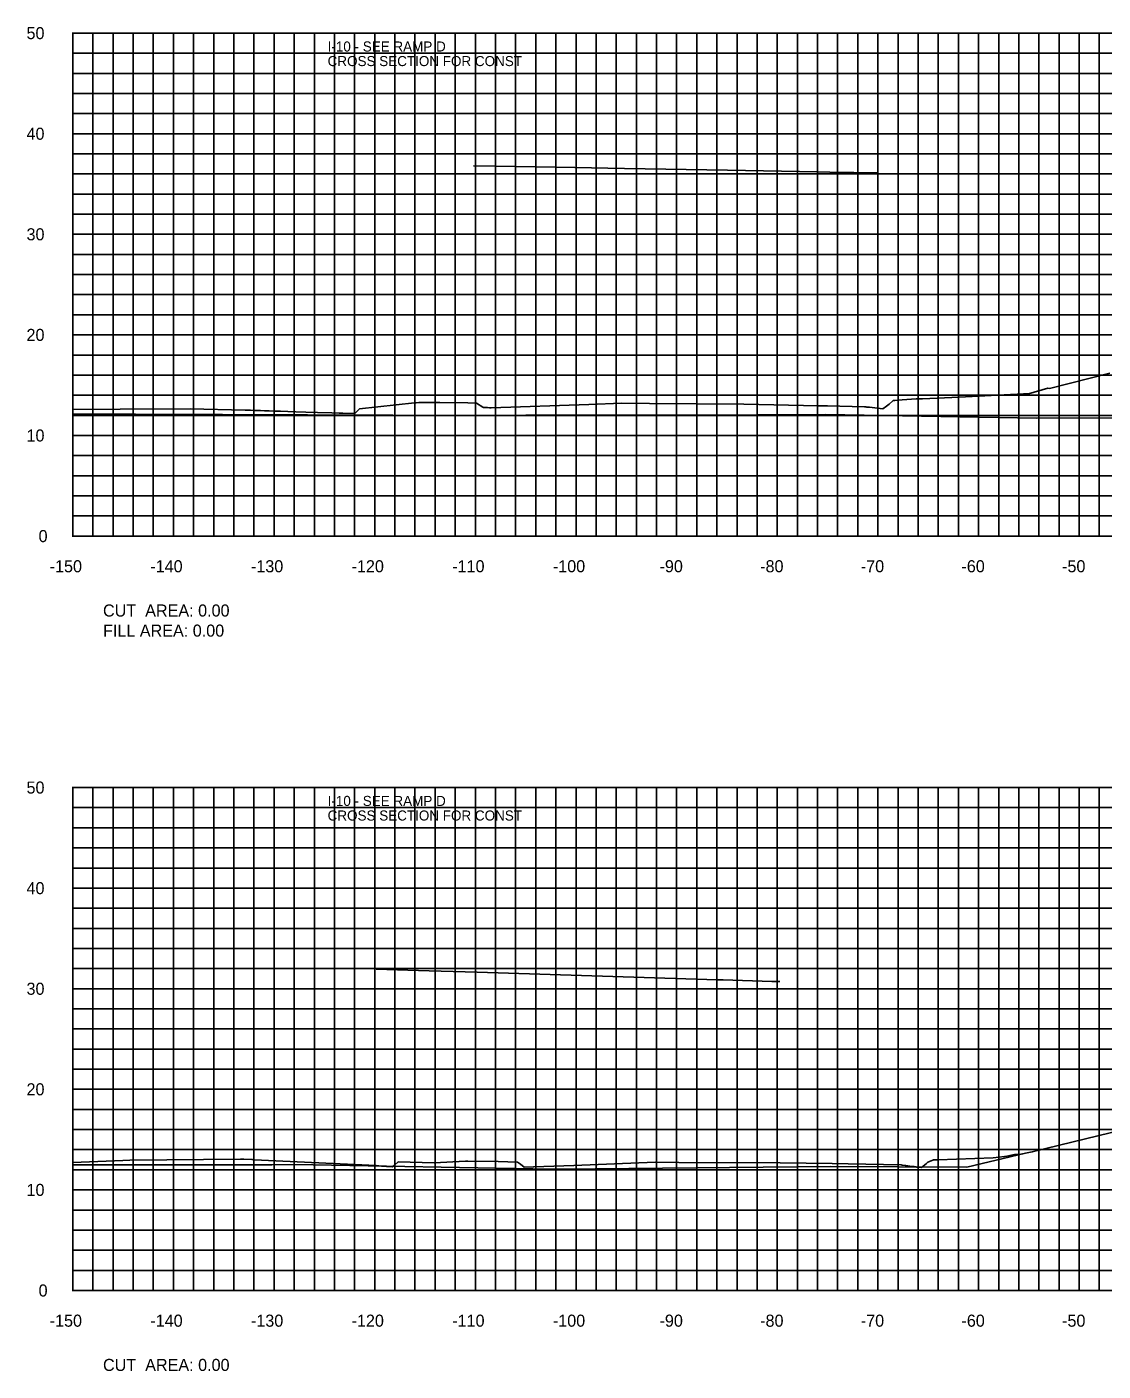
# Model space of a CAD drawing. Extents: x 1800880 to 1818864, y 245271 to 250560.
# Drawn here: x 1809616.4 to 1809723.4, y 250091.4 to 250225 of the extents above; entities that cross this region are included whole.
import ezdxf

# ---------------------------------------------------------------- set-up
doc = ezdxf.new("R2010")
doc.units = 0
for name, color, linetype in [('33', 7, 'Continuous'), ('CL-CNST', 7, 'Continuous'), ('DESIGN - DRAINAGE - Bridges', 7, 'Continuous'), ('DRAINAGETXT', 7, 'Continuous'), ('EPTEXT', 7, 'Continuous'), ('Level 46', 7, 'Continuous'), ('Level 62', 7, 'Continuous')]:
    doc.layers.add(name, color=color, linetype=linetype)

msp = doc.modelspace()

# ---------------------------------------------------------------- linework, layer by layer
at = {"layer": 'CL-CNST'}
for points in [[(1809621, 250187.01), (1809625.7, 250187.05), (1809632.67, 250187.08), (1809638.12, 250186.95), (1809638.37, 250186.94), (1809638.64, 250186.93), (1809638.94, 250186.92), (1809639.27, 250186.91), (1809639.64, 250186.9), (1809640.05, 250186.89), (1809640.52, 250186.87), (1809641.04, 250186.86), (1809641.65, 250186.84), (1809642.35, 250186.82), (1809643.17, 250186.79), (1809644.14, 250186.76), (1809645.31, 250186.72), (1809646.75, 250186.68), (1809647.48, 250186.65), (1809647.54, 250186.65), (1809647.65, 250186.65), (1809647.74, 250186.65), (1809647.82, 250186.64), (1809649.03, 250186.6), (1809649.19, 250186.77), (1809649.49, 250187.08), (1809654.96, 250187.68), (1809655.13, 250187.69), (1809655.39, 250187.72), (1809655.48, 250187.72), (1809656.7, 250187.7), (1809657.14, 250187.7), (1809657.46, 250187.7), (1809660.25, 250187.67), (1809661.11, 250187.65), (1809661.73, 250187.26), (1809661.78, 250187.22), (1809661.94, 250187.22), (1809661.95, 250187.22), (1809661.97, 250187.22), (1809661.99, 250187.21), (1809662.03, 250187.21), (1809662.07, 250187.21), (1809662.13, 250187.2), (1809662.22, 250187.2), (1809662.39, 250187.18), (1809662.56, 250187.17), (1809672.27, 250187.52), (1809675.54, 250187.63), (1809678.29, 250187.61), (1809687.68, 250187.55), (1809695.08, 250187.39), (1809696, 250187.37), (1809699.68, 250187.29), (1809699.71, 250187.28), (1809699.81, 250187.27), (1809699.91, 250187.26), (1809700, 250187.25), (1809700.08, 250187.25), (1809700.15, 250187.24), (1809701.5, 250187.07), (1809701.86, 250187.35), (1809702.12, 250187.54), (1809702.47, 250187.86), (1809702.52, 250187.9), (1809702.64, 250187.91), (1809702.67, 250187.91), (1809702.94, 250187.94), (1809704.79, 250188.07), (1809704.87, 250188.07), (1809705.28, 250188.07), (1809705.43, 250188.08), (1809709.07, 250188.24), (1809715.46, 250188.57), (1809715.79, 250188.56), (1809715.95, 250188.56), (1809717.9, 250189.12), (1809718.05, 250189.11), (1809724.06, 250190.61)], [(1809621, 250112.16), (1809625.98, 250112.36), (1809626.66, 250112.39), (1809637.66, 250112.47), (1809638, 250112.47), (1809638.8, 250112.44), (1809638.84, 250112.44), (1809639.02, 250112.43), (1809651.14, 250111.86), (1809651.68, 250111.8), (1809652.16, 250111.77), (1809652.78, 250111.71), (1809653.01, 250111.93), (1809653.32, 250112.21), (1809656.89, 250112.13), (1809660.02, 250112.3), (1809660.26, 250112.3), (1809663.28, 250112.25), (1809665.19, 250112.19), (1809665.47, 250111.99), (1809665.86, 250111.7), (1809666.79, 250111.71), (1809666.81, 250111.71), (1809670.78, 250111.86), (1809678.86, 250112.18), (1809681.22, 250112.17), (1809691.29, 250112.13), (1809696.47, 250112.04), (1809698.06, 250112.01), (1809703.3, 250111.92), (1809703.42, 250111.9), (1809703.74, 250111.85), (1809703.82, 250111.83), (1809703.98, 250111.82), (1809704.16, 250111.79), (1809704.29, 250111.77), (1809704.4, 250111.76), (1809704.49, 250111.75), (1809704.57, 250111.74), (1809704.63, 250111.73), (1809704.68, 250111.72), (1809704.73, 250111.72), (1809704.77, 250111.71), (1809704.8, 250111.71), (1809704.83, 250111.7), (1809704.86, 250111.7), (1809705.34, 250111.65), (1809705.84, 250112.06), (1809705.91, 250112.12), (1809705.97, 250112.2), (1809706.45, 250112.4), (1809706.53, 250112.42), (1809707, 250112.41), (1809712.45, 250112.61), (1809713.59, 250112.74), (1809713.81, 250112.77), (1809714.57, 250112.94), (1809715.03, 250112.94), (1809716.33, 250113.21), (1809726.79, 250115.75)]]:
    msp.add_lwpolyline(points, dxfattribs=at)
at = {"layer": 'DESIGN - DRAINAGE - Bridges'}
for p, q in [((1809620.94, 250224.43), (1809621, 250224.43)), ((1809621, 250174.43), (1809621, 250224.43)), ((1809620.94, 250214.43), (1809621, 250214.43)), ((1809620.94, 250204.43), (1809621, 250204.43)), ((1809620.94, 250194.43), (1809621, 250194.43)), ((1809620.94, 250184.43), (1809621, 250184.43)), ((1809620.94, 250174.43), (1809621, 250174.43)), ((1809621, 250174.43), (1809921, 250174.43)), ((1809621, 250174.37), (1809621, 250174.43)), ((1809631, 250174.37), (1809631, 250174.43)), ((1809641, 250174.37), (1809641, 250174.43)), ((1809651, 250174.37), (1809651, 250174.43)), ((1809661, 250174.37), (1809661, 250174.43)), ((1809671, 250174.37), (1809671, 250174.43)), ((1809681, 250174.37), (1809681, 250174.43)), ((1809691, 250174.37), (1809691, 250174.43)), ((1809701, 250174.37), (1809701, 250174.43)), ((1809711, 250174.37), (1809711, 250174.43)), ((1809721, 250174.37), (1809721, 250174.43)), ((1809620.94, 250149.43), (1809621, 250149.43)), ((1809621, 250099.43), (1809621, 250149.43)), ((1809620.94, 250139.43), (1809621, 250139.43)), ((1809620.94, 250129.43), (1809621, 250129.43)), ((1809620.94, 250119.43), (1809621, 250119.43)), ((1809620.94, 250109.43), (1809621, 250109.43)), ((1809620.94, 250099.43), (1809621, 250099.43)), ((1809621, 250099.43), (1809921, 250099.43)), ((1809621, 250099.37), (1809621, 250099.43)), ((1809631, 250099.37), (1809631, 250099.43)), ((1809641, 250099.37), (1809641, 250099.43)), ((1809651, 250099.37), (1809651, 250099.43)), ((1809661, 250099.37), (1809661, 250099.43)), ((1809671, 250099.37), (1809671, 250099.43)), ((1809681, 250099.37), (1809681, 250099.43)), ((1809691, 250099.37), (1809691, 250099.43)), ((1809701, 250099.37), (1809701, 250099.43)), ((1809711, 250099.37), (1809711, 250099.43)), ((1809721, 250099.37), (1809721, 250099.43))]:
    msp.add_line(p, q, dxfattribs=at)
at = {"layer": 'Level 46'}
for p, q in [((1809621, 250224.43), (1809921, 250224.43)), ((1809621, 250174.43), (1809621, 250224.43)), ((1809623, 250174.43), (1809623, 250224.43)), ((1809625, 250174.43), (1809625, 250224.43)), ((1809627, 250174.43), (1809627, 250224.43)), ((1809629, 250174.43), (1809629, 250224.43)), ((1809631, 250174.43), (1809631, 250224.43)), ((1809633, 250174.43), (1809633, 250224.43)), ((1809635, 250174.43), (1809635, 250224.43)), ((1809637, 250174.43), (1809637, 250224.43)), ((1809639, 250174.43), (1809639, 250224.43)), ((1809641, 250174.43), (1809641, 250224.43)), ((1809643, 250174.43), (1809643, 250224.43)), ((1809645, 250174.43), (1809645, 250224.43)), ((1809647, 250174.43), (1809647, 250224.43)), ((1809649, 250174.43), (1809649, 250224.43)), ((1809651, 250174.43), (1809651, 250224.43)), ((1809653, 250174.43), (1809653, 250224.43)), ((1809655, 250174.43), (1809655, 250224.43)), ((1809657, 250174.43), (1809657, 250224.43)), ((1809659, 250174.43), (1809659, 250224.43)), ((1809661, 250174.43), (1809661, 250224.43)), ((1809663, 250174.43), (1809663, 250224.43)), ((1809665, 250174.43), (1809665, 250224.43)), ((1809667, 250174.43), (1809667, 250224.43)), ((1809669, 250174.43), (1809669, 250224.43)), ((1809671, 250174.43), (1809671, 250224.43)), ((1809673, 250174.43), (1809673, 250224.43)), ((1809675, 250174.43), (1809675, 250224.43)), ((1809677, 250174.43), (1809677, 250224.43)), ((1809679, 250174.43), (1809679, 250224.43)), ((1809681, 250174.43), (1809681, 250224.43)), ((1809683, 250174.43), (1809683, 250224.43)), ((1809685, 250174.43), (1809685, 250224.43)), ((1809687, 250174.43), (1809687, 250224.43)), ((1809689, 250174.43), (1809689, 250224.43)), ((1809691, 250174.43), (1809691, 250224.43)), ((1809693, 250174.43), (1809693, 250224.43)), ((1809695, 250174.43), (1809695, 250224.43)), ((1809697, 250174.43), (1809697, 250224.43)), ((1809699, 250174.43), (1809699, 250224.43)), ((1809701, 250174.43), (1809701, 250224.43)), ((1809703, 250174.43), (1809703, 250224.43)), ((1809705, 250174.43), (1809705, 250224.43)), ((1809707, 250174.43), (1809707, 250224.43)), ((1809709, 250174.43), (1809709, 250224.43)), ((1809711, 250174.43), (1809711, 250224.43)), ((1809713, 250174.43), (1809713, 250224.43)), ((1809715, 250174.43), (1809715, 250224.43)), ((1809717, 250174.43), (1809717, 250224.43)), ((1809719, 250174.43), (1809719, 250224.43)), ((1809721, 250174.43), (1809721, 250224.43)), ((1809723, 250174.43), (1809723, 250224.43)), ((1809621, 250222.43), (1809921, 250222.43)), ((1809621, 250220.43), (1809921, 250220.43)), ((1809621, 250218.43), (1809921, 250218.43)), ((1809621, 250216.43), (1809921, 250216.43)), ((1809621, 250214.43), (1809921, 250214.43)), ((1809621, 250212.43), (1809921, 250212.43)), ((1809621, 250210.43), (1809921, 250210.43)), ((1809621, 250208.43), (1809921, 250208.43)), ((1809621, 250206.43), (1809921, 250206.43)), ((1809621, 250204.43), (1809921, 250204.43)), ((1809621, 250202.43), (1809921, 250202.43)), ((1809621, 250200.43), (1809921, 250200.43)), ((1809621, 250198.43), (1809921, 250198.43)), ((1809621, 250196.43), (1809921, 250196.43)), ((1809621, 250194.43), (1809921, 250194.43)), ((1809621, 250192.43), (1809921, 250192.43)), ((1809621, 250190.43), (1809921, 250190.43)), ((1809621, 250188.43), (1809921, 250188.43)), ((1809621, 250186.43), (1809921, 250186.43)), ((1809621, 250184.43), (1809921, 250184.43)), ((1809621, 250182.43), (1809921, 250182.43)), ((1809621, 250180.43), (1809921, 250180.43)), ((1809621, 250178.43), (1809921, 250178.43)), ((1809621, 250176.43), (1809921, 250176.43)), ((1809621, 250174.43), (1809921, 250174.43)), ((1809621, 250149.43), (1809921, 250149.43)), ((1809621, 250099.43), (1809621, 250149.43)), ((1809623, 250099.43), (1809623, 250149.43)), ((1809625, 250099.43), (1809625, 250149.43)), ((1809627, 250099.43), (1809627, 250149.43)), ((1809629, 250099.43), (1809629, 250149.43)), ((1809631, 250099.43), (1809631, 250149.43)), ((1809633, 250099.43), (1809633, 250149.43)), ((1809635, 250099.43), (1809635, 250149.43)), ((1809637, 250099.43), (1809637, 250149.43)), ((1809639, 250099.43), (1809639, 250149.43)), ((1809641, 250099.43), (1809641, 250149.43)), ((1809643, 250099.43), (1809643, 250149.43)), ((1809645, 250099.43), (1809645, 250149.43)), ((1809647, 250099.43), (1809647, 250149.43)), ((1809649, 250099.43), (1809649, 250149.43)), ((1809651, 250099.43), (1809651, 250149.43)), ((1809653, 250099.43), (1809653, 250149.43)), ((1809655, 250099.43), (1809655, 250149.43)), ((1809657, 250099.43), (1809657, 250149.43)), ((1809659, 250099.43), (1809659, 250149.43)), ((1809661, 250099.43), (1809661, 250149.43)), ((1809663, 250099.43), (1809663, 250149.43)), ((1809665, 250099.43), (1809665, 250149.43)), ((1809667, 250099.43), (1809667, 250149.43)), ((1809669, 250099.43), (1809669, 250149.43)), ((1809671, 250099.43), (1809671, 250149.43)), ((1809673, 250099.43), (1809673, 250149.43)), ((1809675, 250099.43), (1809675, 250149.43)), ((1809677, 250099.43), (1809677, 250149.43)), ((1809679, 250099.43), (1809679, 250149.43)), ((1809681, 250099.43), (1809681, 250149.43)), ((1809683, 250099.43), (1809683, 250149.43)), ((1809685, 250099.43), (1809685, 250149.43)), ((1809687, 250099.43), (1809687, 250149.43)), ((1809689, 250099.43), (1809689, 250149.43)), ((1809691, 250099.43), (1809691, 250149.43)), ((1809693, 250099.43), (1809693, 250149.43)), ((1809695, 250099.43), (1809695, 250149.43)), ((1809697, 250099.43), (1809697, 250149.43)), ((1809699, 250099.43), (1809699, 250149.43)), ((1809701, 250099.43), (1809701, 250149.43)), ((1809703, 250099.43), (1809703, 250149.43)), ((1809705, 250099.43), (1809705, 250149.43)), ((1809707, 250099.43), (1809707, 250149.43)), ((1809709, 250099.43), (1809709, 250149.43)), ((1809711, 250099.43), (1809711, 250149.43)), ((1809713, 250099.43), (1809713, 250149.43)), ((1809715, 250099.43), (1809715, 250149.43)), ((1809717, 250099.43), (1809717, 250149.43)), ((1809719, 250099.43), (1809719, 250149.43)), ((1809721, 250099.43), (1809721, 250149.43)), ((1809723, 250099.43), (1809723, 250149.43)), ((1809621, 250147.43), (1809921, 250147.43)), ((1809621, 250145.43), (1809921, 250145.43)), ((1809621, 250143.43), (1809921, 250143.43)), ((1809621, 250141.43), (1809921, 250141.43)), ((1809621, 250139.43), (1809921, 250139.43)), ((1809621, 250137.43), (1809921, 250137.43)), ((1809621, 250135.43), (1809921, 250135.43)), ((1809621, 250133.43), (1809921, 250133.43)), ((1809621, 250131.43), (1809921, 250131.43)), ((1809621, 250129.43), (1809921, 250129.43)), ((1809621, 250127.43), (1809921, 250127.43)), ((1809621, 250125.43), (1809921, 250125.43)), ((1809621, 250123.43), (1809921, 250123.43)), ((1809621, 250121.43), (1809921, 250121.43)), ((1809621, 250119.43), (1809921, 250119.43)), ((1809621, 250117.43), (1809921, 250117.43)), ((1809621, 250115.43), (1809921, 250115.43)), ((1809621, 250113.43), (1809921, 250113.43)), ((1809621, 250111.43), (1809921, 250111.43)), ((1809621, 250109.43), (1809921, 250109.43)), ((1809621, 250107.43), (1809921, 250107.43)), ((1809621, 250105.43), (1809921, 250105.43)), ((1809621, 250103.43), (1809921, 250103.43)), ((1809621, 250101.43), (1809921, 250101.43)), ((1809621, 250099.43), (1809921, 250099.43))]:
    msp.add_line(p, q, dxfattribs=at)
at = {"layer": 'Level 62'}
msp.add_line((1809709.84, 250111.68), (1809715.68, 250113.08), dxfattribs=at)
for points in [[(1809660.82, 250211.24), (1809665.06, 250211.17), (1809670.87, 250211.06), (1809675.82, 250210.98), (1809686.05, 250210.8), (1809694.99, 250210.64), (1809696.22, 250210.62), (1809701.02, 250210.53)], [(1809621, 250186.58), (1809633.48, 250186.5), (1809635.86, 250186.5), (1809661.24, 250186.43), (1809666.01, 250186.45), (1809688.99, 250186.47), (1809695.84, 250186.51), (1809716.75, 250186.15), (1809725.4, 250186.2), (1809744.5, 250186.4), (1809762.12, 250186.29), (1809772.26, 250186.35), (1809789.71, 250186.64), (1809800.01, 250186.71), (1809817.25, 250186.24), (1809827.77, 250186.3), (1809853.03, 250185.43), (1809855.53, 250185.44), (1809881.36, 250185.44), (1809883.28, 250185.45), (1809909.23, 250185.45), (1809911.04, 250185.46), (1809921, 250185.46)], [(1809651.14, 250131.39), (1809656.42, 250131.22), (1809661.18, 250131.07), (1809685.03, 250130.33), (1809685.25, 250130.32), (1809685.61, 250130.31), (1809690.47, 250130.16), (1809691.27, 250130.14)], [(1809621, 250111.91), (1809640.77, 250111.93), (1809643.05, 250111.94), (1809668.52, 250111.49), (1809672.9, 250111.52), (1809696.28, 250111.77), (1809709.84, 250111.68)]]:
    msp.add_lwpolyline(points, dxfattribs=at)

# ---------------------------------------------------------------- texts
for s, p in [('-150', (1809618.7, 250170.83)), ('-140', (1809628.7, 250170.83)), ('-130', (1809638.7, 250170.83)), ('-120', (1809648.7, 250170.83)), ('-110', (1809658.7, 250170.83)), ('-100', (1809668.7, 250170.83)), ('-90', (1809679.3, 250170.83)), ('-80', (1809689.3, 250170.83)), ('-70', (1809699.3, 250170.83)), ('-60', (1809709.3, 250170.83)), ('-50', (1809719.3, 250170.83)), ('-150', (1809618.7, 250095.83)), ('-140', (1809628.7, 250095.83)), ('-130', (1809638.7, 250095.83)), ('-120', (1809648.7, 250095.83)), ('-110', (1809658.7, 250095.83)), ('-100', (1809668.7, 250095.83)), ('-90', (1809679.3, 250095.83)), ('-80', (1809689.3, 250095.83)), ('-70', (1809699.3, 250095.83)), ('-60', (1809709.3, 250095.83)), ('-50', (1809719.3, 250095.83))]:
    msp.add_text(s, height=1.2).set_placement(p)
at = {"layer": '33'}
for s, p in [('50', (1809616.4, 250223.83)), ('40', (1809616.4, 250213.83)), ('30', (1809616.4, 250203.83)), ('20', (1809616.4, 250193.83)), ('10', (1809616.4, 250183.83)), ('0', (1809617.6, 250173.83)), ('50', (1809616.4, 250148.83)), ('40', (1809616.4, 250138.83)), ('30', (1809616.4, 250128.83)), ('20', (1809616.4, 250118.83)), ('10', (1809616.4, 250108.83)), ('0', (1809617.6, 250098.83))]:
    msp.add_text(s, height=1.2, dxfattribs=at).set_placement(p)
at = {"layer": 'DESIGN - DRAINAGE - Bridges'}
for p in [(1809621, 250174.43), (1809621, 250099.43)]:
    msp.add_text('-', height=0.0001, dxfattribs=at).set_placement(p)
at = {"layer": 'DRAINAGETXT'}
for s, p in [('CUT  AREA: 0.00', (1809624, 250166.43)), ('FILL AREA: 0.00', (1809624, 250164.43)), ('CUT  AREA: 0.00', (1809624, 250091.43))]:
    msp.add_text(s, height=1.2, dxfattribs=at).set_placement(p)
at = {"layer": 'EPTEXT'}
for s, p in [('I-10 - SEE RAMP D', (1809646.32, 250222.6)), ('CROSS SECTION FOR CONST ', (1809646.32, 250221.15)), ('I-10 - SEE RAMP D', (1809646.32, 250147.6)), ('CROSS SECTION FOR CONST ', (1809646.32, 250146.15))]:
    msp.add_text(s, height=1, dxfattribs=at).set_placement(p)

doc.saveas('drawing.dxf')
